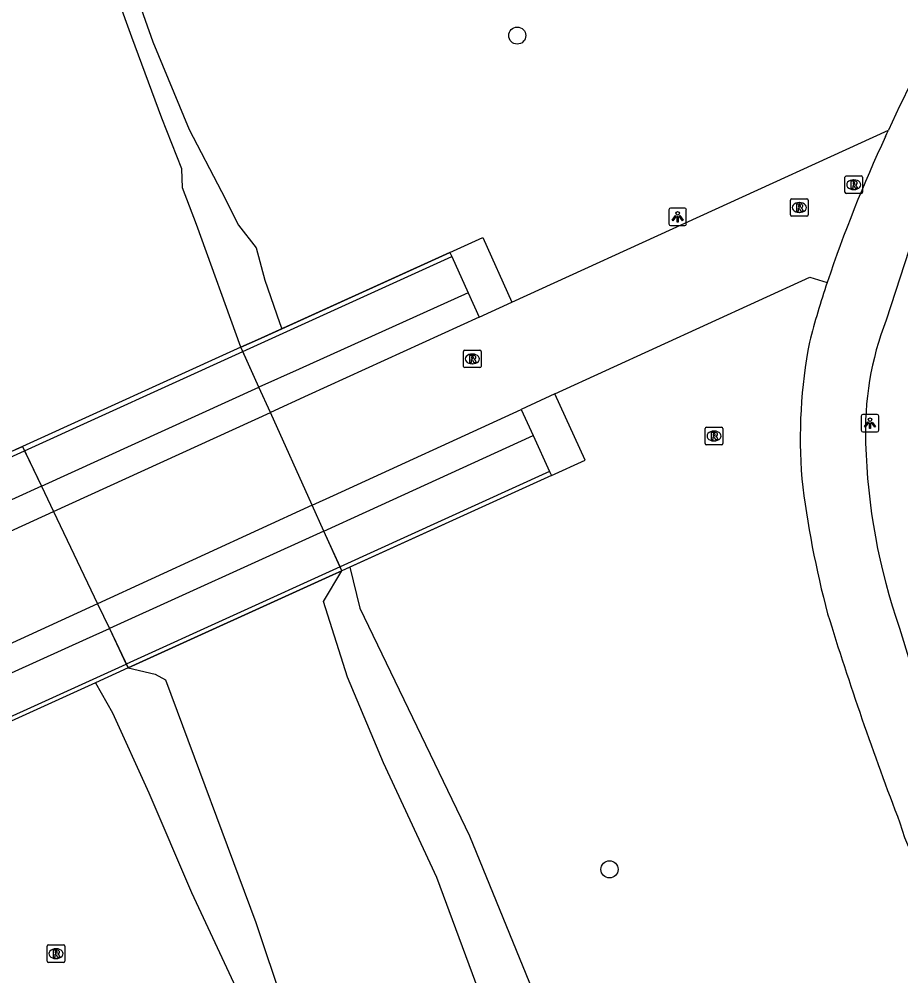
# Model space of a CAD drawing. Extents: x 161477 to 163040, y 383680 to 384868.
# Drawn here: x 161639.3 to 161689.8, y 384122.9 to 384177.6 of the extents above; entities that cross this region are included whole.
import ezdxf

# ---------------------------------------------------------------- set-up
doc = ezdxf.new("R2010")
doc.units = 0
for name, color, linetype in [('IMGEO_Berm_groen', 7, 'Continuous'), ('IMGEO_Boom', 7, 'Continuous'), ('IMGEO_Dek', 7, 'Continuous'), ('IMGEO_Fietspad_gesloten', 7, 'Continuous'), ('IMGEO_Groenvoorziening', 7, 'Continuous'), ('IMGEO_Hek', 7, 'Continuous'), ('IMGEO_Lichtpunt', 7, 'Continuous'), ('IMGEO_Muur', 7, 'Continuous'), ('IMGEO_Rijbaan_lokaal_gesloten', 7, 'Continuous'), ('IMGEO_Rioolput', 7, 'Continuous'), ('IMGEO_Voetpad_halfverhard', 7, 'Continuous'), ('IMGEO_Voetpad_open', 7, 'Continuous'), ('IMGEO_Waterloop', 7, 'Continuous')]:
    doc.layers.add(name, color=color, linetype=linetype)

msp = doc.modelspace()

# ---------------------------------------------------------------- linework, layer by layer
at = {"layer": 'IMGEO_Berm_groen'}
for points in [[(161653.694, 384155.092), (161653.043, 384156.534)], [(161640.603, 384150.872), (161641.291, 384149.429)], [(161656.759, 384148.308), (161656.092, 384149.785)], [(161643.806, 384144.153), (161644.483, 384142.732)]]:
    msp.add_lwpolyline(points, dxfattribs=at)
at = {"layer": 'IMGEO_Boom'}
for centre in [(161667.816, 384176.641), (161673.094, 384128.959)]:
    msp.add_circle(centre, 0.489, dxfattribs=at)
at = {"layer": 'IMGEO_Dek'}
msp.add_lwpolyline([(161652.011, 384158.818), (161639.52, 384153.144), (161640.603, 384150.872), (161641.291, 384149.429), (161643.806, 384144.153), (161644.483, 384142.732), (161645.559, 384140.476), (161657.274, 384145.801), (161657.786, 384146.034), (161656.759, 384148.308), (161656.092, 384149.785), (161653.694, 384155.092), (161653.043, 384156.534)], close=True, dxfattribs=at)
at = {"layer": 'IMGEO_Fietspad_gesloten'}
for points in [[(161690.671, 384165.312), (161690.496, 384165.234), (161688.912, 384160.374)], [(161689.681, 384142.747), (161690.269, 384140.825), (161693.525, 384132.071)]]:
    msp.add_lwpolyline(points, dxfattribs=at)
for centre, radius, start, end in [((161775.526, 384131.601), 95.128, 150.55224, 155.37693), ((161729.665, 384147.596), 46.577, 161.3091, 165.6788), ((161705.518, 384153.995), 17.789, 158.9849, 182.1248), ((161713.055, 384153.565), 29.055, 168.9836, 184.4708), ((161722.821, 384154.291), 35.093, 181.5607, 199.2052), ((161738.973, 384157.821), 55.271, 186.7762, 194.9349), ((161861.68, 384197.802), 184.27, 197.11378, 201.04587), ((161699.722, 384134.347), 10.382, 195.1817, 233.9022)]:
    msp.add_arc(centre, radius, start, end, dxfattribs=at)
at = {"layer": 'IMGEO_Groenvoorziening'}
for points in [[(161645.982, 384179.107), (161646.973, 384176.284), (161649.046, 384171.264), (161650.894, 384167.724), (161651.878, 384165.805), (161652.885, 384164.504), (161653.378, 384162.65), (161654.212, 384160.225), (161654.35, 384159.88)], [(161658.241, 384146.241), (161658.814, 384143.9), (161665.087, 384130.873), (161670.971, 384116.452), (161673.725, 384104.607), (161675.843, 384098.688), (161677.107, 384094.567), (161677.519, 384092.473), (161677.568, 384092.242)], [(161643.696, 384139.629), (161644.666, 384137.905), (161646.736, 384133.335), (161649.191, 384127.631), (161651.724, 384122.201), (161653.937, 384116.184), (161656.438, 384108.925), (161659.574, 384098.193), (161660.546, 384096.128), (161661.117, 384093.677), (161661.607, 384090.685), (161662.756, 384085.831), (161663.706, 384084.287), (161664.614, 384083.274)]]:
    msp.add_lwpolyline(points, dxfattribs=at)
at = {"layer": 'IMGEO_Hek'}
for points in [[(161663.963, 384164.245), (161652.95, 384159.244), (161652.011, 384158.818)], [(161652.011, 384158.818), (161639.52, 384153.144)], [(161639.52, 384153.144), (161639.125, 384152.965), (161638.103, 384152.501), (161634.336, 384150.791), (161627.65, 384147.754)], [(161669.771, 384151.481), (161657.786, 384146.034)], [(161657.786, 384146.034), (161657.274, 384145.801), (161645.559, 384140.476)], [(161645.559, 384140.476), (161643.696, 384139.629), (161633.398, 384134.949)]]:
    msp.add_lwpolyline(points, dxfattribs=at)
at = {"layer": 'IMGEO_Lichtpunt'}
for p, q in [((161676.49, 384166.68), (161676.49, 384165.873)), ((161676.49, 384166.68), (161676.49, 384165.873)), ((161677.392, 384166.775), (161676.584, 384166.775)), ((161677.392, 384166.775), (161676.584, 384166.775)), ((161677.486, 384165.873), (161677.486, 384166.68)), ((161677.486, 384165.873), (161677.486, 384166.68)), ((161676.584, 384165.779), (161677.392, 384165.779)), ((161676.584, 384165.779), (161677.392, 384165.779)), ((161687.493, 384154.879), (161687.493, 384154.072)), ((161687.493, 384154.879), (161687.493, 384154.072)), ((161688.395, 384154.974), (161687.587, 384154.974)), ((161688.395, 384154.974), (161687.587, 384154.974)), ((161688.489, 384154.072), (161688.489, 384154.879)), ((161688.489, 384154.072), (161688.489, 384154.879)), ((161687.587, 384153.978), (161688.395, 384153.978)), ((161687.587, 384153.978), (161688.395, 384153.978))]:
    msp.add_line(p, q, dxfattribs=at)
for points in [[(161676.864, 384166.344), (161676.903, 384166.316), (161676.715, 384166.054), (161676.677, 384166.081), (161676.864, 384166.344)], [(161677.076, 384166.316), (161677.114, 384166.343), (161677.301, 384166.081), (161677.262, 384166.053), (161677.076, 384166.316)], [(161676.966, 384166.296), (161677.013, 384166.296), (161677.013, 384165.974), (161676.966, 384165.974), (161676.966, 384166.296)], [(161687.867, 384154.543), (161687.906, 384154.515), (161687.718, 384154.253), (161687.68, 384154.28), (161687.867, 384154.543)], [(161687.969, 384154.495), (161688.016, 384154.495), (161688.016, 384154.173), (161687.969, 384154.173), (161687.969, 384154.495)], [(161688.079, 384154.515), (161688.117, 384154.542), (161688.304, 384154.28), (161688.265, 384154.252), (161688.079, 384154.515)]]:
    msp.add_lwpolyline(points, dxfattribs=at)
for centre in [(161676.989, 384166.478), (161687.992, 384154.677)]:
    msp.add_circle(centre, 0.0994, dxfattribs=at)
for centre, start, end in [((161676.584, 384166.68), 90, 180), ((161676.584, 384166.68), 90, 180), ((161677.392, 384166.68), 0, 90), ((161677.392, 384166.68), 0, 90), ((161676.584, 384165.873), 180, 270), ((161676.584, 384165.873), 180, 270), ((161677.392, 384165.873), 270, 0), ((161677.392, 384165.873), 270, 360), ((161687.587, 384154.879), 90, 180), ((161687.587, 384154.879), 90, 180), ((161688.395, 384154.879), 0, 90), ((161688.395, 384154.879), 0, 90), ((161687.587, 384154.072), 180, 270), ((161687.587, 384154.072), 180, 270), ((161688.395, 384154.072), 270, 0), ((161688.395, 384154.072), 270, 360)]:
    msp.add_arc(centre, 0.0946, start, end, dxfattribs=at)
at = {"layer": 'IMGEO_Muur'}
for points in [[(161654.35, 384159.88), (161663.963, 384164.245)], [(161663.963, 384164.245), (161664.072, 384164.002)], [(161652.122, 384158.573), (161664.072, 384164.002)], [(161652.011, 384158.818), (161652.95, 384159.244), (161654.35, 384159.88)], [(161652.122, 384158.573), (161652.011, 384158.818), (161639.52, 384153.144), (161639.636, 384152.901)], [(161652.122, 384158.573), (161652.011, 384158.818)], [(161639.636, 384152.901), (161652.122, 384158.573)], [(161627.761, 384147.507), (161639.636, 384152.901)], [(161639.125, 384152.965), (161639.52, 384153.144), (161639.636, 384152.901)], [(161669.667, 384151.708), (161657.684, 384146.261)], [(161669.667, 384151.708), (161669.771, 384151.481)], [(161669.771, 384151.481), (161658.241, 384146.241)], [(161657.684, 384146.261), (161645.452, 384140.701)], [(161645.452, 384140.701), (161645.559, 384140.476), (161657.274, 384145.801), (161657.786, 384146.034), (161657.684, 384146.261)], [(161657.786, 384146.034), (161657.684, 384146.261)], [(161658.241, 384146.241), (161657.786, 384146.034)], [(161633.295, 384135.176), (161645.452, 384140.701)], [(161645.452, 384140.701), (161645.559, 384140.476)], [(161645.559, 384140.476), (161643.696, 384139.629)], [(161643.696, 384139.629), (161633.398, 384134.949)]]:
    msp.add_lwpolyline(points, dxfattribs=at)
at = {"layer": 'IMGEO_Rijbaan_lokaal_gesloten'}
for points in [[(161667.51, 384161.401), (161689.048, 384171.236)], [(161688.878, 384170.863), (161688.963, 384171.049), (161689.048, 384171.236)], [(161669.967, 384156.145), (161684.556, 384162.833), (161685.544, 384162.522)], [(161665.634, 384160.544), (161667.51, 384161.401)], [(161665.634, 384160.544), (161655.862, 384156.082), (161653.694, 384155.092)], [(161669.967, 384156.145), (161668.045, 384155.264)], [(161641.291, 384149.429), (161653.694, 384155.092)], [(161656.092, 384149.785), (161653.694, 384155.092)], [(161656.092, 384149.785), (161653.694, 384155.092)], [(161656.092, 384149.785), (161657.298, 384150.338), (161668.045, 384155.264)], [(161629.344, 384143.973), (161641.291, 384149.429)], [(161641.291, 384149.429), (161643.806, 384144.153)], [(161641.291, 384149.429), (161643.806, 384144.153)], [(161656.092, 384149.785), (161643.806, 384144.153)], [(161643.806, 384144.153), (161631.736, 384138.62)]]:
    msp.add_lwpolyline(points, dxfattribs=at)
msp.add_arc((161762.093, 384136.761), 80.768, 155.02507, 161.40054, dxfattribs=at)
at = {"layer": 'IMGEO_Rioolput'}
for p, q in [((161686.56, 384167.685), (161686.56, 384168.537)), ((161686.635, 384168.611), (161687.487, 384168.611)), ((161687.561, 384168.537), (161687.561, 384167.685)), ((161687.048, 384168.391), (161687.073, 384168.391)), ((161687.487, 384167.611), (161686.635, 384167.611)), ((161687.071, 384167.831), (161687.046, 384167.831)), ((161683.449, 384166.381), (161683.449, 384167.233)), ((161683.524, 384167.307), (161684.376, 384167.307)), ((161683.937, 384167.087), (161683.962, 384167.087)), ((161684.45, 384167.233), (161684.45, 384166.381)), ((161683.96, 384166.527), (161683.935, 384166.527)), ((161684.376, 384166.307), (161683.524, 384166.307)), ((161664.745, 384157.725), (161664.745, 384158.577)), ((161664.82, 384158.651), (161665.672, 384158.651)), ((161665.233, 384158.431), (161665.258, 384158.431)), ((161665.746, 384158.577), (161665.746, 384157.725)), ((161665.672, 384157.651), (161664.82, 384157.651)), ((161665.256, 384157.871), (161665.231, 384157.871)), ((161678.569, 384153.314), (161678.569, 384154.166)), ((161678.644, 384154.24), (161679.496, 384154.24)), ((161679.057, 384154.02), (161679.082, 384154.02)), ((161679.57, 384154.166), (161679.57, 384153.314)), ((161679.496, 384153.24), (161678.644, 384153.24)), ((161679.08, 384153.46), (161679.055, 384153.46)), ((161640.931, 384123.714), (161640.931, 384124.566)), ((161641.006, 384124.64), (161641.858, 384124.64)), ((161641.419, 384124.42), (161641.444, 384124.42)), ((161641.932, 384124.566), (161641.932, 384123.714)), ((161641.442, 384123.86), (161641.417, 384123.86)), ((161641.858, 384123.64), (161641.006, 384123.64))]:
    msp.add_line(p, q, dxfattribs=at)
for points in [[(161686.56, 384167.685), (161686.56, 384168.537)], [(161686.635, 384168.611), (161687.487, 384168.611)], [(161687.561, 384168.537), (161687.561, 384167.685)], [(161687.149, 384168.309), (161686.897, 384168.311), (161686.897, 384167.911)], [(161686.897, 384167.911), (161687.021, 384167.911), (161687.021, 384168.073), (161687.032, 384168.073)], [(161687.075, 384168.23), (161687.021, 384168.23), (161687.021, 384168.149)], [(161687.021, 384168.149), (161687.073, 384168.149)], [(161687.079, 384168.044), (161687.15, 384167.911), (161687.29, 384167.911), (161687.225, 384168.037)], [(161687.487, 384167.611), (161686.635, 384167.611)], [(161683.449, 384166.381), (161683.449, 384167.233)], [(161683.524, 384167.307), (161684.376, 384167.307)], [(161684.038, 384167.005), (161683.786, 384167.007), (161683.786, 384166.607)], [(161683.964, 384166.926), (161683.91, 384166.926), (161683.91, 384166.845)], [(161684.45, 384167.233), (161684.45, 384166.381)], [(161683.786, 384166.607), (161683.91, 384166.607), (161683.91, 384166.769), (161683.921, 384166.769)], [(161683.91, 384166.845), (161683.962, 384166.845)], [(161683.968, 384166.74), (161684.039, 384166.607), (161684.179, 384166.607), (161684.114, 384166.733)], [(161684.376, 384166.307), (161683.524, 384166.307)], [(161664.745, 384157.725), (161664.745, 384158.577)], [(161664.82, 384158.651), (161665.672, 384158.651)], [(161665.334, 384158.349), (161665.082, 384158.351), (161665.082, 384157.951)], [(161665.082, 384157.951), (161665.206, 384157.951), (161665.206, 384158.113), (161665.217, 384158.113)], [(161665.26, 384158.27), (161665.206, 384158.27), (161665.206, 384158.189)], [(161665.206, 384158.189), (161665.258, 384158.189)], [(161665.746, 384158.577), (161665.746, 384157.725)], [(161665.672, 384157.651), (161664.82, 384157.651)], [(161665.264, 384158.084), (161665.335, 384157.951), (161665.475, 384157.951), (161665.41, 384158.077)], [(161678.569, 384153.314), (161678.569, 384154.166)], [(161678.644, 384154.24), (161679.496, 384154.24)], [(161679.158, 384153.938), (161678.906, 384153.94), (161678.906, 384153.54)], [(161679.084, 384153.859), (161679.03, 384153.859), (161679.03, 384153.778)], [(161679.03, 384153.778), (161679.082, 384153.778)], [(161679.57, 384154.166), (161679.57, 384153.314)], [(161679.496, 384153.24), (161678.644, 384153.24)], [(161678.906, 384153.54), (161679.03, 384153.54), (161679.03, 384153.702), (161679.041, 384153.702)], [(161679.088, 384153.673), (161679.159, 384153.54), (161679.299, 384153.54), (161679.234, 384153.666)], [(161640.931, 384123.714), (161640.931, 384124.566)], [(161641.006, 384124.64), (161641.858, 384124.64)], [(161641.52, 384124.338), (161641.268, 384124.34), (161641.268, 384123.94)], [(161641.446, 384124.259), (161641.392, 384124.259), (161641.392, 384124.178)], [(161641.932, 384124.566), (161641.932, 384123.714)], [(161641.268, 384123.94), (161641.392, 384123.94), (161641.392, 384124.102), (161641.403, 384124.102)], [(161641.392, 384124.178), (161641.444, 384124.178)], [(161641.45, 384124.073), (161641.521, 384123.94), (161641.661, 384123.94), (161641.596, 384124.066)], [(161641.858, 384123.64), (161641.006, 384123.64)]]:
    msp.add_lwpolyline(points, dxfattribs=at)
for centre, radius, start, end in [((161686.637, 384168.535), 0.0765, 91.552, 178.448), ((161686.637, 384168.535), 0.0765, 91.552, 178.448), ((161687.485, 384168.535), 0.0765, 1.552, 88.448), ((161687.485, 384168.535), 0.0765, 1.552, 88.448), ((161687.031, 384168.02), 0.0533, 26.0293, 88.6989), ((161687.057, 384168.338), 0.19, 274.7715, 282.9687), ((161687.081, 384168.134), 0.0964, 77.0061, 93.1865), ((161687.095, 384168.191), 0.0378, 276.6634, 79.6772), ((161687.148, 384168.199), 0.109, 350.3612, 89.416), ((161687.146, 384168.199), 0.112, 277.5842, 350.9817), ((161687.13, 384167.984), 0.108, 29.5134, 73.7905), ((161686.637, 384167.687), 0.0765, 181.552, 268.448), ((161686.637, 384167.687), 0.0765, 181.552, 268.448), ((161687.485, 384167.687), 0.0765, 271.552, 358.448), ((161687.485, 384167.687), 0.0765, 271.552, 358.448), ((161683.526, 384167.231), 0.0765, 91.552, 178.448), ((161683.526, 384167.231), 0.0765, 91.552, 178.448), ((161683.97, 384166.83), 0.0964, 77.0061, 93.1865), ((161683.984, 384166.887), 0.0378, 276.6634, 79.6772), ((161684.037, 384166.895), 0.109, 350.3612, 89.416), ((161684.035, 384166.895), 0.112, 277.5842, 350.9817), ((161684.374, 384167.231), 0.0765, 1.552, 88.448), ((161684.374, 384167.231), 0.0765, 1.552, 88.448), ((161683.526, 384166.383), 0.0765, 181.552, 268.448), ((161683.526, 384166.383), 0.0765, 181.552, 268.448), ((161683.92, 384166.716), 0.0533, 26.0293, 88.6989), ((161683.946, 384167.034), 0.19, 274.7715, 282.9687), ((161684.019, 384166.68), 0.108, 29.5134, 73.7905), ((161684.374, 384166.383), 0.0765, 271.552, 358.448), ((161684.374, 384166.383), 0.0765, 271.552, 358.448), ((161664.822, 384158.575), 0.0765, 91.552, 178.448), ((161664.822, 384158.575), 0.0765, 91.552, 178.448), ((161665.216, 384158.06), 0.0533, 26.0293, 88.6989), ((161665.242, 384158.378), 0.19, 274.7715, 282.9687), ((161665.266, 384158.174), 0.0964, 77.0061, 93.1865), ((161665.28, 384158.231), 0.0378, 276.6634, 79.6772), ((161665.333, 384158.239), 0.109, 350.3612, 89.416), ((161665.331, 384158.239), 0.112, 277.5842, 350.9817), ((161665.315, 384158.024), 0.108, 29.5134, 73.7905), ((161665.67, 384158.575), 0.0765, 1.552, 88.448), ((161665.67, 384158.575), 0.0765, 1.552, 88.448), ((161664.822, 384157.727), 0.0765, 181.552, 268.448), ((161664.822, 384157.727), 0.0765, 181.552, 268.448), ((161665.67, 384157.727), 0.0765, 271.552, 358.448), ((161665.67, 384157.727), 0.0765, 271.552, 358.448), ((161678.646, 384154.164), 0.0765, 91.552, 178.448), ((161678.646, 384154.164), 0.0765, 91.552, 178.448), ((161679.066, 384153.967), 0.19, 274.7715, 282.9687), ((161679.09, 384153.763), 0.0964, 77.0061, 93.1865), ((161679.104, 384153.82), 0.0378, 276.6634, 79.6772), ((161679.157, 384153.828), 0.109, 350.3612, 89.416), ((161679.155, 384153.828), 0.112, 277.5842, 350.9817), ((161679.494, 384154.164), 0.0765, 1.552, 88.448), ((161679.494, 384154.164), 0.0765, 1.552, 88.448), ((161678.646, 384153.316), 0.0765, 181.552, 268.448), ((161678.646, 384153.316), 0.0765, 181.552, 268.448), ((161679.04, 384153.649), 0.0533, 26.0293, 88.6989), ((161679.139, 384153.613), 0.108, 29.5134, 73.7905), ((161679.494, 384153.316), 0.0765, 271.552, 358.448), ((161679.494, 384153.316), 0.0765, 271.552, 358.448), ((161641.008, 384124.564), 0.0765, 91.552, 178.448), ((161641.008, 384124.564), 0.0765, 91.552, 178.448), ((161641.452, 384124.163), 0.0964, 77.0061, 93.1865), ((161641.466, 384124.22), 0.0378, 276.6634, 79.6772), ((161641.519, 384124.228), 0.109, 350.3612, 89.416), ((161641.517, 384124.228), 0.112, 277.5842, 350.9817), ((161641.856, 384124.564), 0.0765, 1.552, 88.448), ((161641.856, 384124.564), 0.0765, 1.552, 88.448), ((161641.008, 384123.716), 0.0765, 181.552, 268.448), ((161641.008, 384123.716), 0.0765, 181.552, 268.448), ((161641.402, 384124.049), 0.0533, 26.0293, 88.6989), ((161641.428, 384124.367), 0.19, 274.7715, 282.9687), ((161641.501, 384124.013), 0.108, 29.5134, 73.7905), ((161641.856, 384123.716), 0.0765, 271.552, 358.448), ((161641.856, 384123.716), 0.0765, 271.552, 358.448)]:
    msp.add_arc(centre, radius, start, end, dxfattribs=at)
for centre, major_axis, ratio, start_param, end_param in [((161687.047, 384168.111), (-0.387, 0.002), 0.722429, 4.712389, 7.853982), ((161687.072, 384168.111), (-0.39, 0.002), 0.717154, 1.570796, 4.712389), ((161683.936, 384166.807), (-0.387, 0.002), 0.722429, 4.712389, 7.853982), ((161683.961, 384166.807), (-0.39, 0.002), 0.717154, 1.570796, 4.712389), ((161665.232, 384158.151), (-0.387, 0.002), 0.722429, 4.712389, 7.853982), ((161665.257, 384158.151), (-0.39, 0.002), 0.717154, 1.570796, 4.712389), ((161679.056, 384153.74), (-0.387, 0.002), 0.722429, 4.712389, 7.853982), ((161679.081, 384153.74), (-0.39, 0.002), 0.717154, 1.570796, 4.712389), ((161641.418, 384124.14), (-0.387, 0.002), 0.722429, 4.712389, 7.853982), ((161641.443, 384124.14), (-0.39, 0.002), 0.717154, 1.570796, 4.712389)]:
    msp.add_ellipse(centre, major_axis=major_axis, ratio=ratio, start_param=start_param, end_param=end_param, dxfattribs=at)
at = {"layer": 'IMGEO_Voetpad_halfverhard'}
for points in [[(161663.963, 384164.245), (161665.841, 384165.094), (161667.51, 384161.401)], [(161664.999, 384161.936), (161665.634, 384160.544)], [(161669.771, 384151.481), (161671.693, 384152.357), (161669.967, 384156.145)], [(161668.045, 384155.264), (161668.73, 384153.762)]]:
    msp.add_lwpolyline(points, dxfattribs=at)
at = {"layer": 'IMGEO_Voetpad_open'}
for points in [[(161664.072, 384164.002), (161664.999, 384161.936)], [(161664.999, 384161.936), (161655.343, 384157.573), (161653.043, 384156.534)], [(161653.043, 384156.534), (161652.122, 384158.573)], [(161653.043, 384156.534), (161652.122, 384158.573)], [(161640.603, 384150.872), (161653.043, 384156.534)], [(161656.759, 384148.308), (161659.168, 384149.405), (161668.73, 384153.762)], [(161668.73, 384153.762), (161669.667, 384151.708)], [(161639.636, 384152.901), (161640.603, 384150.872)], [(161639.636, 384152.901), (161640.603, 384150.872)], [(161640.603, 384150.872), (161639.094, 384150.185), (161628.684, 384145.449)], [(161656.759, 384148.308), (161644.483, 384142.732)], [(161657.684, 384146.261), (161656.759, 384148.308)], [(161657.684, 384146.261), (161656.759, 384148.308)], [(161632.353, 384137.238), (161643.172, 384142.138), (161644.483, 384142.732)], [(161644.483, 384142.732), (161645.452, 384140.701)], [(161644.483, 384142.732), (161645.452, 384140.701)]]:
    msp.add_lwpolyline(points, dxfattribs=at)
at = {"layer": 'IMGEO_Waterloop'}
for points in [[(161652.011, 384158.818), (161649.46, 384165.835), (161648.676, 384167.942), (161648.626, 384169.022), (161647.483, 384171.911), (161645.772, 384176.542), (161644.136, 384181.091)], [(161653.694, 384155.092), (161653.043, 384156.534)], [(161640.603, 384150.872), (161641.291, 384149.429)], [(161656.759, 384148.308), (161656.092, 384149.785)], [(161665.965, 384121.086), (161663.208, 384128.485), (161660.163, 384135.048), (161658.098, 384139.947), (161656.735, 384144.284), (161657.786, 384146.034)], [(161643.806, 384144.153), (161644.483, 384142.732)], [(161645.559, 384140.476), (161647.098, 384140.124), (161647.691, 384139.803), (161652.856, 384125.913), (161655.974, 384116.64)]]:
    msp.add_lwpolyline(points, dxfattribs=at)

doc.saveas('drawing.dxf')
